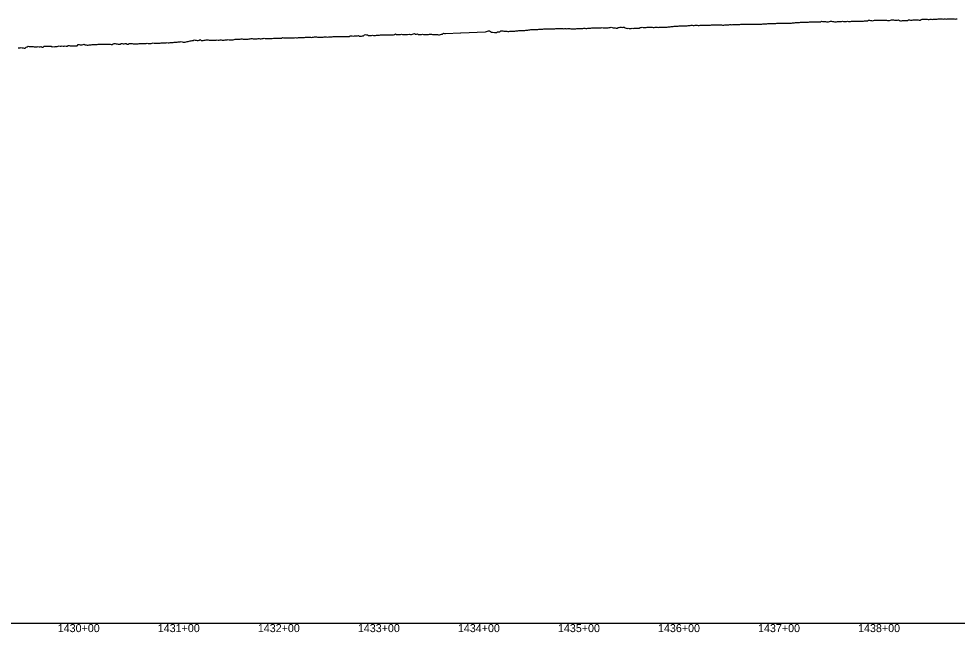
# Model space of a CAD drawing. Extents: x -3793 to 50787, y -1075 to 6138.
# Drawn here: x 30319 to 31258, y 991 to 1604 of the extents above; entities that cross this region are included whole.
import ezdxf

# ---------------------------------------------------------------- set-up
doc = ezdxf.new("R2010")
doc.units = 0
for name, color, linetype in [('RD_DDB_Profile_EX', 7, 'Continuous'), ('RD_DDB_StaTX', 7, 'Continuous'), ('RD_GPK_Profile_Cell', 7, 'Continuous')]:
    doc.layers.add(name, color=color, linetype=linetype)

msp = doc.modelspace()

# ---------------------------------------------------------------- linework, layer by layer
at = {"layer": 'RD_DDB_Profile_EX'}
for points in [[(31232.576203, 1603.550525), (31233.576329, 1603.600735), (31234.576509, 1603.690785), (31235.576635, 1603.690975), (31236.576816, 1603.849605), (31237.576943, 1603.885255), (31238.577124, 1603.93974), (31239.577251, 1603.994105), (31241.57756, 1604.00095), (31242.577742, 1603.95343), (31243.577869, 1603.90787), (31244.578052, 1603.958265), (31245.578179, 1603.95848), (31246.578362, 1603.90674), (31247.578489, 1603.954815), (31248.578673, 1603.95305), (31249.5788, 1603.94465), (31250.58026, 1604.00508), (31251.580387, 1603.96424), (31252.580574, 1603.96914), (31253.580701, 1604.03964), (31254.580888, 1604.140135), (31255.581016, 1603.892665), (31256.581204, 1604.079535), (31257.581331, 1604.077505)], [(30830.401235, 1593.021215), (30831.401615, 1593.303715), (30832.401975, 1593.26344), (30833.402352, 1593.276635), (30834.402728, 1593.290275), (30835.402801, 1593.38146), (30836.234222, 1593.485205), (30837.234309, 1593.535455), (30838.234397, 1593.54189), (30839.234484, 1593.67975), (30840.234572, 1593.61447), (30841.23466, 1593.61469), (30842.235307, 1593.67826), (30843.235395, 1593.772115), (30844.235482, 1594.012765), (30845.23557, 1594.062975), (30846.235657, 1594.147185), (30847.235745, 1594.19417), (30848.235832, 1594.197565), (30849.236478, 1594.15104), (30850.236565, 1594.15123), (30851.236653, 1594.17446), (30852.23674, 1594.174675), (30853.236828, 1594.158395), (30854.236915, 1594.15859), (30855.237003, 1594.17533), (30856.237646, 1594.27932), (30857.237733, 1594.31599), (30858.273923, 1594.273385), (30859.274054, 1594.32019), (30860.274281, 1594.27407), (30861.274509, 1594.29166), (30862.274737, 1594.25248), (30863.276282, 1594.257255), (30864.276413, 1594.175845), (30865.276644, 1594.265745), (30866.276876, 1594.30912), (30867.277108, 1594.223735), (30868.277341, 1594.3171), (30869.277473, 1594.363735), (30870.279027, 1594.27476), (30871.279262, 1594.17888), (30872.279499, 1594.179365), (30873.279736, 1594.14453), (30874.279868, 1594.19475), (30875.280105, 1594.19896), (30876.280344, 1594.156885), (30877.281909, 1594.253925), (30878.28215, 1594.300685), (30879.282283, 1594.36228), (30880.282525, 1594.366645), (30881.282767, 1594.3596), (30882.28301, 1594.36016), (30883.283253, 1594.510725), (30884.284718, 1594.65321), (30885.284964, 1594.65767), (30886.28521, 1594.50822), (30887.285458, 1594.45877), (30888.285705, 1594.605375), (30889.285839, 1594.655595), (30890.286088, 1594.802175), (30891.287675, 1594.898325), (30892.287926, 1594.94885), (30893.288178, 1595.041235), (30894.288312, 1595.179215), (30895.288565, 1595.225605), (30896.288819, 1595.22197), (30897.289073, 1595.122425), (30898.20701, 1594.98492), (30898.739339, 1595.032775), (30899.739431, 1595.21217), (30900.73958, 1594.937615), (30901.73973, 1594.933925), (30902.73988, 1595.3425), (30903.740031, 1595.068085), (30904.740123, 1595.08088), (30905.740274, 1595.031355), (30906.740425, 1594.94029), (30907.740576, 1594.98231), (30908.740728, 1595.02429), (30909.740821, 1595.37766), (30910.740973, 1595.53226), (30911.741125, 1595.6655), (30912.741278, 1595.34154), (30913.741431, 1595.122015), (30914.741524, 1595.07219), (30915.741677, 1594.926965), (30916.702017, 1594.75756), (30917.70207, 1594.694785), (30918.702123, 1595.279985), (30919.702176, 1595.538795), (30920.702229, 1595.662885), (30921.702282, 1595.60865), (30922.702335, 1595.55876), (30923.702383, 1595.68724), (30924.702436, 1595.83296), (30925.702489, 1595.14423), (30926.702542, 1594.829375), (30927.702595, 1594.48211), (30928.702648, 1594.57796), (30929.702701, 1594.46941)], [(30929.702701, 1594.46941), (30930.702753, 1594.332805), (30931.702802, 1594.387825), (30932.702855, 1594.758705), (30933.702908, 1594.49858), (30934.702961, 1594.5797), (30935.703014, 1594.68877), (30936.693951, 1594.82569), (30937.694005, 1594.648065), (30938.694059, 1594.743875), (30939.694113, 1594.83524), (30940.694164, 1595.428005), (30941.694217, 1595.37818), (30942.694271, 1595.606065), (30943.694325, 1595.478535), (30944.694379, 1595.42871), (30945.694432, 1595.43783), (30946.694486, 1595.424585), (30947.69454, 1595.64339), (30948.694594, 1595.698015), (30949.694644, 1595.775385), (30950.694698, 1595.73456), (30951.694752, 1595.739245), (30952.694806, 1595.693945), (30953.694859, 1595.55316), (30954.694913, 1595.530475), (30955.694967, 1595.66713), (30956.695021, 1595.67187), (30957.695072, 1595.595145), (30958.695125, 1595.536295), (30959.695179, 1595.66833), (30960.695233, 1595.76399), (30961.695287, 1595.80964), (30962.69534, 1595.832655), (30963.695394, 1595.823745), (30964.695448, 1595.837675), (30965.803925, 1595.879995), (30966.713777, 1595.78923), (30967.713889, 1595.835485), (30968.714001, 1595.91424), (30969.714053, 1596.105705), (30970.714166, 1596.16528), (30971.714218, 1596.306885), (30972.71433, 1596.50346), (30973.714443, 1596.55003), (30974.714495, 1596.604415), (30975.714602, 1596.60534), (30976.717943, 1596.643355), (30977.717999, 1596.751635), (30978.718054, 1596.801645), (30979.71811, 1596.94), (30980.718166, 1596.928455), (30981.718221, 1596.928925), (30982.718277, 1597.12123), (30983.718332, 1597.125425), (30984.718388, 1597.07534), (30985.718443, 1597.118265), (30986.718499, 1597.17537), (30987.718554, 1597.22917), (30988.71861, 1597.31471), (30989.718665, 1597.357835), (30990.718721, 1597.404345), (30991.718776, 1597.63426), (30992.718832, 1597.600995), (30993.718887, 1597.45425), (30994.718943, 1597.544125), (30995.718998, 1597.597535), (30996.719054, 1597.643895), (30997.719109, 1597.644105), (30998.719165, 1597.549625), (30999.71922, 1597.537055), (31000.719276, 1597.681075), (31001.719331, 1597.68071), (31002.719387, 1597.68562), (31003.719442, 1597.688665), (31004.719498, 1597.590285), (31005.719553, 1597.585005), (31006.719609, 1597.62309), (31007.719664, 1597.667045), (31008.71972, 1597.674855), (31009.719776, 1597.771255), (31010.719831, 1597.861165), (31011.719887, 1598.002955), (31012.719942, 1597.94962), (31013.719998, 1597.94981), (31014.720053, 1598.046475), (31015.720109, 1598.088855), (31016.720164, 1598.04333), (31017.72022, 1598.040145), (31018.720275, 1597.98804), (31019.720331, 1597.936995), (31020.720386, 1597.933655), (31021.720442, 1597.935845), (31022.720497, 1597.83626), (31023.278587, 1597.840295), (31024.278684, 1597.888535), (31025.278751, 1598.028745), (31026.278848, 1597.984845), (31027.278914, 1598.038845), (31028.279011, 1598.093005), (31029.279078, 1598.09504)], [(31029.279078, 1598.09504), (31030.279175, 1598.24526), (31031.279977, 1598.29915), (31032.280073, 1598.201435), (31033.280138, 1598.345275), (31034.280235, 1598.44133), (31035.2803, 1598.54137), (31036.280396, 1598.49573), (31037.274627, 1598.49159), (31038.274711, 1598.44387), (31039.274773, 1598.44809), (31040.274857, 1598.542025), (31041.275425, 1598.73903), (31042.275508, 1598.83921), (31043.275134, 1598.889245), (31044.275217, 1598.69815), (31045.275277, 1598.70037), (31046.27536, 1598.698385), (31047.275421, 1598.654985), (31048.275504, 1598.64862), (31049.275564, 1598.79427), (31050.276132, 1598.804645), (31051.276191, 1598.8024), (31052.276274, 1598.75944), (31053.276357, 1598.661935), (31054.276416, 1598.70968), (31055.276499, 1598.900735), (31056.276558, 1598.803055), (31057.276641, 1598.660135), (31058.276701, 1598.66246), (31059.276783, 1598.86497), (31060.277321, 1598.825995), (31061.277404, 1598.685755), (31062.277462, 1598.73578), (31063.277545, 1598.976485), (31064.277603, 1598.978895), (31065.277686, 1598.93152), (31066.277744, 1599.06959), (31067.277827, 1599.169805), (31068.277885, 1599.315035), (31069.278441, 1599.323865), (31070.278499, 1599.373885), (31071.278581, 1599.521615), (31072.278639, 1599.474115), (31073.278721, 1599.37433), (31074.278778, 1599.431805), (31075.278861, 1599.42207), (31076.278918, 1599.569595), (31077.279, 1599.67479), (31078.279057, 1599.6773), (31079.279608, 1599.7288), (31080.279665, 1599.678805), (31081.279747, 1599.67386), (31082.279803, 1599.718705), (31083.279885, 1599.78441), (31083.900151, 1599.775115), (31084.900267, 1599.822765), (31085.900325, 1599.693235), (31086.900441, 1599.640915), (31087.899434, 1599.679335), (31088.879631, 1599.72718), (31089.879713, 1599.7774), (31090.879795, 1599.787625), (31091.879877, 1599.84538), (31092.879492, 1600.026645), (31093.879574, 1600.124425), (31094.879656, 1600.22953), (31095.879738, 1600.279755), (31096.879351, 1600.27836), (31097.87941, 1600.328385), (31098.879492, 1600.366705), (31099.879574, 1600.559755), (31100.879656, 1600.624295), (31101.879269, 1600.715945), (31102.879351, 1600.768485), (31103.879433, 1600.773355), (31104.879515, 1600.775915), (31105.879127, 1600.77431), (31106.879209, 1600.78134), (31107.879291, 1600.829315), (31108.879373, 1600.82956), (31109.879455, 1600.927525), (31110.879065, 1601.02351), (31111.869584, 1601.16487), (31112.869667, 1600.97173), (31113.86975, 1600.980835), (31114.869345, 1601.028735), (31115.869428, 1601.072545), (31116.869511, 1601.070635), (31117.869593, 1601.07303), (31118.869676, 1601.21895), (31119.86927, 1601.173345), (31120.869353, 1601.217315), (31121.869436, 1601.59866), (31122.869519, 1601.405175), (31123.869111, 1601.45968), (31124.869194, 1601.41398), (31125.869277, 1601.268305), (31126.869361, 1601.02673), (31127.869444, 1601.029045), (31128.869035, 1601.12052)], [(31128.869035, 1601.12052), (31129.869118, 1601.36088), (31130.869201, 1601.649215), (31131.869263, 1601.653245), (31132.869347, 1601.55347), (31133.868937, 1601.25544), (31134.86902, 1601.20952), (31135.869103, 1601.21169), (31136.869186, 1601.21387), (31137.868775, 1601.54843), (31138.868486, 1601.4561), (31139.868568, 1601.41008), (31140.86865, 1601.265945), (31141.868733, 1601.31996), (31142.868335, 1601.604475), (31143.868417, 1601.358335), (31144.8685, 1601.406785), (31145.868582, 1601.455225), (31146.868183, 1601.40968), (31147.868265, 1601.64599), (31148.868348, 1601.547975), (31149.86843, 1601.51576), (31150.916778, 1601.56279), (31151.939808, 1601.657715), (31152.904538, 1601.802655), (31153.940024, 1601.85098), (31154.940159, 1601.856555), (31155.904687, 1601.808585), (31156.940375, 1601.81759), (31157.940509, 1601.81609), (31158.904835, 1601.76815), (31159.940724, 1601.76109), (31160.940858, 1601.81854), (31161.940992, 1601.724225), (31162.905031, 1601.72451), (31163.939802, 1601.81583), (31164.939936, 1602.057455), (31165.905319, 1602.2025), (31166.940153, 1602.2026), (31167.940286, 1602.208085), (31168.905467, 1602.690865), (31169.940503, 1602.687455), (31170.940637, 1602.49468), (31171.905616, 1602.301935), (31172.940853, 1602.20555), (31173.940986, 1602.25404), (31174.905764, 1602.591915), (31175.941202, 1602.58846), (31176.941335, 1602.63867), (31177.905913, 1602.87999), (31178.941551, 1602.73896), (31179.941684, 1602.74809), (31180.906061, 1602.84474), (31181.94154, 1602.64661), (31182.941672, 1602.70043), (31183.941753, 1602.6541), (31184.941886, 1602.652545), (31185.942018, 1602.756395), (31186.94215, 1602.751225), (31187.94223, 1602.365775), (31188.942363, 1602.4233), (31189.942495, 1602.55723), (31190.942575, 1602.801855), (31191.942707, 1602.948445), (31192.942839, 1603.041365), (31193.942919, 1603.08412), (31194.94305, 1602.80631), (31195.943182, 1602.806555), (31196.943262, 1602.75847), (31197.943393, 1602.80872), (31198.943525, 1603.05158), (31199.943604, 1602.36644), (31200.943736, 1602.174115), (31201.943868, 1602.16883), (31202.943947, 1602.26148), (31203.944078, 1602.25987), (31204.944209, 1602.26572), (31205.944288, 1602.321405), (31206.944419, 1602.31606), (31207.944551, 1602.50694), (31208.944629, 1603.23073), (31209.94476, 1602.94032), (31210.907173, 1602.8924), (31211.551027, 1602.84861), (31212.551105, 1602.800695), (31213.609834, 1602.993395), (31217.573025, 1603.15004), (31218.573201, 1602.909895), (31219.573327, 1602.817735), (31220.573504, 1602.671995), (31221.573631, 1603.439785), (31222.573808, 1603.584375), (31223.573934, 1603.87495), (31224.574982, 1603.82618), (31225.575108, 1603.588395), (31227.575412, 1603.74093), (31228.575591, 1603.36763), (31229.575717, 1603.457715), (31230.575896, 1603.68771), (31231.576023, 1603.59607), (31232.576203, 1603.550525)], [(30490.906998, 1582.06747), (30491.908438, 1582.171985), (30492.908618, 1582.40607), (30493.908852, 1582.312725), (30494.909033, 1583.182255), (30495.910481, 1582.613), (30496.910665, 1582.667645), (30497.910848, 1582.378755), (30498.911032, 1582.437785), (30499.912546, 1582.592855), (30500.912732, 1583.359725), (30501.912919, 1582.35725), (30502.913106, 1582.310005), (30503.914569, 1582.3631), (30504.914759, 1582.69725), (30505.914949, 1582.700055), (30506.915202, 1582.941325), (30507.916673, 1582.94837), (30508.916866, 1582.99639), (30509.91706, 1582.90418), (30510.917254, 1582.81693), (30511.917448, 1582.729755), (30512.91771, 1582.82315), (30513.917906, 1582.828645), (30514.918102, 1582.88915), (30515.918298, 1582.837235), (30516.917198, 1582.74226), (30517.917394, 1583.075775), (30518.917657, 1582.7913), (30519.917854, 1582.78698), (30520.918051, 1582.97029), (30521.916937, 1582.9635), (30522.917133, 1582.82608), (30523.91733, 1582.82664), (30524.917527, 1582.874775), (30525.917792, 1583.11828), (30526.91799, 1583.07126), (30527.916861, 1583.10961), (30528.917059, 1583.255345), (30529.907721, 1583.122575), (30530.907921, 1583.075535), (30531.90819, 1583.064295), (30532.906966, 1583.14788), (30533.907098, 1583.202845), (30534.90723, 1583.26489), (30535.860167, 1583.83685), (30536.907427, 1583.86565), (30537.860271, 1583.818205), (30538.860423, 1583.733125), (30539.906401, 1583.826285), (30540.906533, 1583.88341), (30541.906665, 1583.922125), (30542.860627, 1583.922335), (30543.905507, 1583.7864), (30544.905639, 1583.64113), (30545.860883, 1583.641375), (30546.905839, 1583.73694), (30547.90597, 1583.83494), (30548.861037, 1583.882925), (30549.904814, 1584.087395), (30550.904946, 1584.187655), (30551.861294, 1584.283525), (30552.905147, 1584.25548), (30553.861398, 1584.20795), (30554.86155, 1584.107245), (30555.904125, 1584.10094), (30556.904257, 1584.19484), (30557.861704, 1584.242975), (30558.904032, 1584.26315), (30559.86138, 1584.31122), (30560.861546, 1584.20971), (30561.903024, 1584.18048), (30562.903155, 1584.322435), (30563.861698, 1584.41851), (30564.861752, 1584.71024), (30565.902147, 1584.36666), (30566.861966, 1584.3189), (30567.902352, 1584.35889), (30568.902482, 1584.271235), (30569.862118, 1584.27147), (30570.862172, 1584.331655), (30571.901476, 1584.331105), (30572.862387, 1584.475485), (30573.901682, 1584.652025), (30574.901813, 1584.748305), (30575.862538, 1584.7485), (30576.900678, 1584.7139), (30577.900809, 1584.706535), (30578.900939, 1584.70295), (30579.90107, 1584.612725), (30580.901254, 1584.66122), (30581.901438, 1584.66355), (30582.900273, 1585.34477), (30583.900404, 1585.006155), (30584.900587, 1585.00468), (30585.900771, 1585.043815), (30586.900955, 1585.040395), (30587.899727, 1585.04249), (30588.89991, 1585.050125), (30589.900093, 1585.145025), (30590.900225, 1585.14524)], [(30590.900225, 1585.14524), (30591.900409, 1585.002955), (30592.900593, 1585.00519), (30593.899404, 1585.09778), (30594.899536, 1585.04801), (30595.899719, 1585.289445), (30596.899903, 1585.15057), (30597.900035, 1585.200805), (30598.900219, 1585.363845), (30599.900404, 1585.37517), (30600.900589, 1585.31655), (30601.900722, 1585.46317), (30602.900907, 1585.445285), (30603.901093, 1585.538295), (30604.901226, 1585.53665), (30605.901412, 1585.733285), (30606.900204, 1585.631975), (30607.900389, 1585.63051), (30608.900523, 1585.632495), (30609.900709, 1585.72562), (30610.900895, 1585.58315), (30611.901029, 1585.54059), (30612.901215, 1585.73731), (30613.901402, 1585.88948), (30614.90159, 1586.03433), (30615.901724, 1586.2235), (30616.901912, 1586.17379), (30617.902101, 1585.89445), (30618.902235, 1585.892815), (30619.902424, 1585.887585), (30620.901194, 1585.88251), (30621.865368, 1585.8345), (30622.901411, 1585.83637), (30623.86547, 1585.884765), (30624.865523, 1585.99025), (30625.901708, 1585.99213), (30626.865625, 1585.944155), (30627.865678, 1585.88698), (30628.902005, 1585.91607), (30629.86578, 1585.964515), (30630.865833, 1586.157325), (30631.902301, 1586.159235), (30632.865935, 1586.20766), (30633.865989, 1586.40226), (30634.86616, 1586.54121), (30635.866213, 1586.48953), (30636.90141, 1586.505425), (30637.866315, 1586.457435), (30638.866368, 1586.553995), (30639.901708, 1586.55409), (30640.86647, 1586.5061), (30641.866523, 1586.509725), (30642.902005, 1586.41337), (30643.866625, 1586.31718), (30644.866678, 1586.41372), (30645.902302, 1586.46204), (30646.86678, 1586.4623), (30647.866833, 1586.50882), (30648.866887, 1586.558905), (30649.867056, 1586.511425), (30650.867109, 1586.99265), (30651.901511, 1586.996175), (30652.867211, 1587.092955), (30653.867264, 1586.9051), (30654.90181, 1587.00175), (30655.867366, 1587.05026), (30656.902025, 1587.055545), (30657.867468, 1587.15232), (30658.867521, 1587.3472), (30659.902323, 1586.769875), (30660.867623, 1586.77015), (30661.867676, 1586.821995), (30662.86773, 1587.059885), (30663.867898, 1587.00211), (30664.867951, 1588.15529), (30665.901549, 1588.32212), (30666.868053, 1588.03238), (30667.868106, 1588.034135), (30668.891394, 1587.25438), (30670.065941, 1587.29559), (30671.06608, 1587.29612), (30672.065561, 1587.497415), (30673.065675, 1587.594495), (30674.065813, 1587.518355), (30675.065951, 1587.52377), (30676.06609, 1587.5343), (30677.065538, 1587.62923), (30678.065676, 1587.78294), (30679.065814, 1587.7916), (30680.065952, 1587.79213), (30681.065392, 1587.931905), (30682.065529, 1588.02605), (30683.065667, 1588.028095), (30684.065806, 1587.92375), (30685.065922, 1587.925675), (30686.065373, 1588.02399), (30687.065511, 1588.12289), (30688.065649, 1588.17333), (30689.065766, 1588.22209), (30690.065905, 1588.172525), (30691.065345, 1588.17232)], [(30691.065345, 1588.17232), (30692.065483, 1588.22429), (30693.065622, 1588.223225), (30694.064146, 1588.22929), (30695.064216, 1588.280915), (30696.063664, 1589.009405), (30697.063736, 1588.42835), (30698.063807, 1588.47555), (30699.063878, 1588.33002), (30700.063931, 1588.284365), (30701.063109, 1588.524375), (30702.06318, 1588.62173), (30703.063252, 1588.571845), (30704.063324, 1588.52472), (30705.062795, 1588.573185), (30706.062851, 1588.56927), (30707.062924, 1588.56939), (30708.089171, 1588.377255), (30710.062545, 1588.61558), (30711.062603, 1588.5656), (30712.062676, 1588.571925), (30713.062749, 1588.674545), (30714.062822, 1589.109745), (30715.062303, 1589.3491), (30716.062377, 1588.715605), (30717.062436, 1588.8586), (30718.06251, 1589.10285), (30719.062584, 1588.52885), (30720.062069, 1588.526025), (30721.062144, 1588.38724), (30722.062205, 1588.33067), (30723.06228, 1588.66424), (30724.061768, 1588.464045), (30725.061844, 1588.419385), (30726.061919, 1588.41852), (30727.061994, 1588.470775), (30728.062057, 1588.47188), (30729.06155, 1588.526455), (30730.051813, 1588.670785), (30731.05189, 1588.62195), (30732.051966, 1588.62605), (30733.052042, 1588.482125), (30734.051513, 1588.32673), (30735.061416, 1588.274315), (30736.071169, 1588.317435), (30737.0713, 1588.270485), (30738.071432, 1588.274485), (30739.071589, 1588.21291), (30740.070332, 1588.208005), (30741.070463, 1588.25315), (30742.070595, 1588.596515), (30743.070751, 1588.790745), (30744.070883, 1589.670905), (30745.071014, 1589.569255), (30746.141672, 1589.527315), (30760.899053, 1590.113935), (30761.272084, 1590.1347), (30786.056812, 1591.117465), (30787.056946, 1591.414505), (30788.057096, 1591.91151), (30789.057231, 1591.91424), (30790.057366, 1591.91542), (30792.057651, 1590.73031), (30793.056325, 1590.776105), (30795.056595, 1590.57801), (30796.056744, 1590.53071), (30797.056879, 1590.48244), (30798.047243, 1591.126375), (30798.403948, 1591.07848), (30799.404053, 1591.225065), (30800.405062, 1591.22908), (30801.406081, 1591.926925), (30802.407086, 1592.078625), (30803.398249, 1592.13509), (30804.399265, 1591.846925), (30805.400296, 1591.851135), (30806.400401, 1591.655455), (30807.401412, 1591.66212), (30808.40242, 1591.575055), (30809.403424, 1591.53021), (30810.404451, 1591.677345), (30811.395091, 1591.87906), (30812.395503, 1591.651745), (30813.395914, 1591.607165), (30814.395989, 1591.757445), (30815.396399, 1591.76285), (30816.396808, 1591.96117), (30817.397216, 1592.16253), (30818.397238, 1592.165475), (30819.397627, 1592.268245), (30820.398016, 1592.427095), (30821.398089, 1592.42735), (30822.398477, 1592.436505), (30823.398864, 1592.536985), (30824.399249, 1592.54875), (30825.399634, 1592.556165), (30826.400018, 1592.79884), (30827.4004, 1592.80607), (30828.400473, 1592.856325), (30829.400855, 1592.91898), (30830.401235, 1593.021215)], [(30318.916242, 1575.047585), (30319.916419, 1575.0019), (30320.916597, 1574.95815), (30321.916775, 1575.33767), (30322.907323, 1575.19769), (30323.907556, 1574.95613), (30324.907736, 1574.764415), (30325.907918, 1574.764985), (30326.908099, 1575.68245), (30327.908281, 1575.971185), (30328.908463, 1576.59807), (30329.908646, 1576.358255), (30330.908829, 1576.26258), (30331.909013, 1576.314955), (30332.909196, 1576.369335), (30333.909326, 1576.31758), (30334.909455, 1576.071805), (30335.909584, 1576.066045), (30336.909714, 1576.11026), (30337.909898, 1576.20662), (30338.910028, 1576.32094), (30339.910157, 1576.181275), (30340.910287, 1576.193675), (30341.910416, 1576.539905), (30342.910546, 1575.90643), (30343.910675, 1575.906735), (30344.910804, 1576.67645), (30345.910934, 1576.82261), (30346.91112, 1576.77713), (30347.911249, 1576.771215), (30348.911379, 1576.72145), (30349.911508, 1576.765495), (30350.911638, 1576.90952), (30351.911768, 1576.772155), (30352.911897, 1576.249355), (30353.912027, 1576.25172), (30354.912156, 1576.20201), (30355.912343, 1576.30253), (30356.912473, 1576.40491), (30357.913488, 1576.31913), (30358.913617, 1576.712925), (30359.913746, 1577.097985), (30360.913875, 1576.66352), (30361.914004, 1576.811635), (30362.914132, 1576.9488), (30363.914261, 1576.805645), (30364.91445, 1576.86056), (30365.914579, 1577.06085), (30366.914708, 1576.744255), (30367.870606, 1576.60122), (30368.913659, 1577.26083), (30369.913788, 1577.265425), (30370.870867, 1577.21787), (30371.912736, 1577.0689), (30372.912865, 1577.117135), (30373.913051, 1577.17399), (30374.871172, 1577.12641), (30375.911994, 1577.118725), (30376.912124, 1577.127205), (30377.871434, 1577.12754), (30378.911063, 1578.3105), (30379.911193, 1578.272585), (30380.871696, 1578.03273), (30381.910129, 1577.93776), (30382.910259, 1577.984215), (30383.871958, 1578.465275), (30384.872012, 1578.65573), (30385.872176, 1578.177955), (30386.909348, 1578.07063), (30387.872279, 1577.78204), (30388.908232, 1577.828815), (30389.872497, 1577.92551), (30390.87255, 1578.03278)], [(30390.87255, 1578.03278), (30391.872714, 1578.17602), (30392.907327, 1578.503675), (30393.872817, 1578.503905), (30394.87287, 1578.462655), (30395.906296, 1578.36307), (30396.873087, 1578.508335), (30397.873141, 1578.555095), (30398.873305, 1578.59761), (30399.905398, 1578.604125), (30400.873407, 1578.701165), (30401.904287, 1578.693665), (30402.873624, 1578.693905), (30403.873677, 1578.790925), (30404.87373, 1578.79257), (30405.873894, 1578.74291), (30406.903482, 1578.747465), (30407.873996, 1578.74772), (30408.902375, 1578.597325), (30409.874213, 1578.646175), (30410.874265, 1578.69914), (30411.87443, 1578.54707), (30412.901489, 1578.44047), (30413.874531, 1579.170415), (30414.874584, 1579.31916), (30415.900477, 1579.469455), (30416.865059, 1579.17736), (30417.865111, 1579.13265), (30418.865262, 1578.885635), (30419.889828, 1578.875985), (30420.865365, 1578.876225), (30421.888713, 1579.512625), (30422.865568, 1579.26865), (30423.86562, 1579.071115), (30424.865673, 1579.12008), (30425.865824, 1579.2638), (30426.887925, 1579.507325), (30427.865926, 1578.62744), (30428.886814, 1578.86946), (30429.866129, 1579.35931), (30430.866181, 1579.55528), (30431.866332, 1579.35654), (30432.885934, 1579.258645), (30433.866434, 1578.964765), (30434.866486, 1578.970835), (30435.866637, 1578.966845), (30436.885057, 1579.214285), (30437.885186, 1579.165485), (30438.866789, 1579.214835), (30439.885418, 1579.36409), (30440.866891, 1579.51156), (30441.885463, 1579.557055), (30442.86669, 1579.4147), (30443.887011, 1579.421955), (30444.887139, 1579.372235), (30445.887239, 1579.428525), (30446.888679, 1579.579935), (30447.866827, 1579.678015), (30448.888904, 1579.53039), (30449.889032, 1579.482885), (30450.889129, 1579.538595), (30451.89056, 1579.545755), (30452.866965, 1579.88776), (30453.890783, 1580.0308), (30454.89091, 1579.832255), (30455.867003, 1579.78865), (30456.892428, 1579.786265), (30457.867104, 1579.83525), (30458.892648, 1579.839215), (30459.894065, 1579.84844), (30460.867143, 1579.848715), (30461.894282, 1580.147505), (30462.894373, 1580.140865), (30463.895781, 1580.14722), (30464.895908, 1580.153215), (30465.867285, 1580.10492), (30466.896122, 1580.1065), (30467.867276, 1580.30586), (30468.897611, 1580.166585), (30469.897737, 1580.21536), (30470.897824, 1580.35637), (30471.899218, 1580.313055), (30472.867419, 1580.361725), (30473.899428, 1580.558645), (30474.899554, 1580.61371), (30475.867461, 1580.66717), (30476.901025, 1580.77063), (30477.867564, 1580.722575), (30478.901232, 1581.207565), (30479.867557, 1581.019175), (30480.902693, 1581.01752), (30481.902864, 1581.31794), (30482.903035, 1580.98426), (30483.904462, 1580.889925), (30484.904635, 1580.84226), (30485.904809, 1580.84646), (30486.904983, 1580.99139), (30487.906467, 1581.527905), (30488.906643, 1581.57251), (30489.906821, 1581.911215), (30490.906998, 1582.06747)]]:
    msp.add_lwpolyline(points, dxfattribs=at)
at = {"layer": 'RD_GPK_Profile_Cell'}
msp.add_line((1000, 1000), (46600, 1000), dxfattribs=at)

# ---------------------------------------------------------------- texts
at = {"layer": 'RD_DDB_StaTX'}
for s, p in [('1430+00', (30358.415471, 991)), ('1431+00', (30458.415471, 991)), ('1432+00', (30558.415471, 991)), ('1433+00', (30658.415471, 991)), ('1434+00', (30758.415471, 991)), ('1435+00', (30858.415471, 991)), ('1436+00', (30958.415471, 991)), ('1437+00', (31058.415471, 991)), ('1438+00', (31158.415471, 991))]:
    msp.add_text(s, height=8, dxfattribs=at).set_placement(p)

doc.saveas('drawing.dxf')
